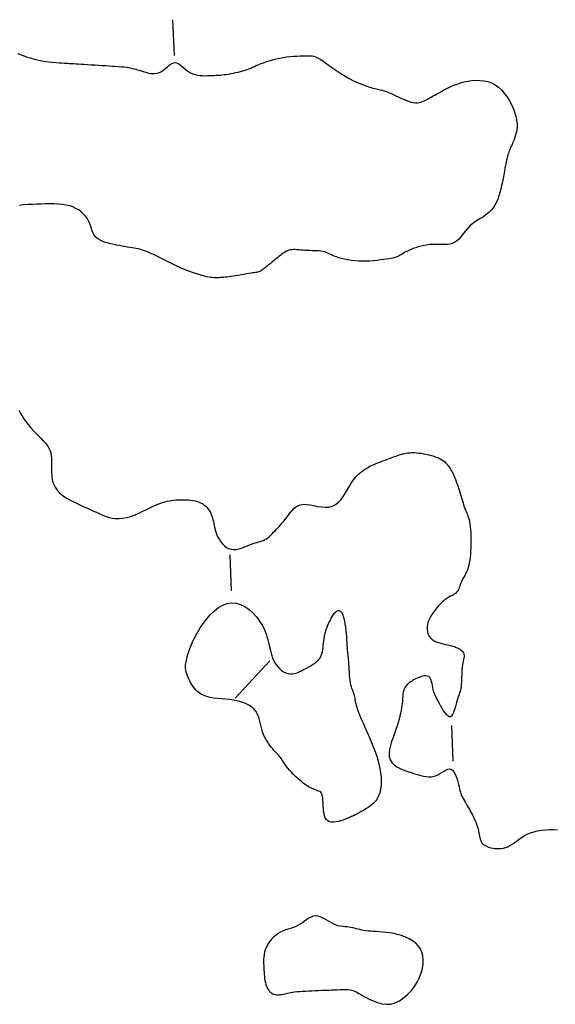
# Model space of a CAD drawing. Header units: millimetres. Extents: x 32690613 to 32693367, y 5343692 to 5344708.
# Tile 901 of 1009: x 32692981 to 32692996, y 5344466 to 5344493. Entities that reach past the tile are written whole.
import ezdxf

# ---------------------------------------------------------------- set-up
doc = ezdxf.new("R2010")
doc.units = ezdxf.units.MM
doc.header["$LTSCALE"] = 20
doc.layers.add('02-DGM_HL_491.50', color=72, linetype='Continuous')

msp = doc.modelspace()

# ---------------------------------------------------------------- linework, layer by layer
at = {"layer": '02-DGM_HL_491.50', "elevation": 491.5, "flags": 128}
for points in [[(32692985.287, 5344492.191), (32692985.248, 5344493.19)], [(32692980.914, 5344492.245), (32692981.036, 5344492.195), (32692981.161, 5344492.15), (32692981.288, 5344492.111), (32692981.414, 5344492.078), (32692981.538, 5344492.052), (32692981.658, 5344492.031), (32692981.773, 5344492.015), (32692981.881, 5344492.003), (32692981.98, 5344491.994), (32692982.069, 5344491.988), (32692982.145, 5344491.983), (32692982.208, 5344491.979), (32692982.261, 5344491.976), (32692982.306, 5344491.973), (32692982.347, 5344491.971), (32692982.387, 5344491.968), (32692982.43, 5344491.966), (32692982.478, 5344491.963), (32692982.535, 5344491.959), (32692982.604, 5344491.955), (32692982.682, 5344491.95), (32692982.77, 5344491.945), (32692982.864, 5344491.939), (32692982.963, 5344491.933), (32692983.064, 5344491.927), (32692983.167, 5344491.921), (32692983.27, 5344491.915), (32692983.37, 5344491.909), (32692983.467, 5344491.902), (32692983.56, 5344491.896), (32692983.649, 5344491.89), (32692983.733, 5344491.883), (32692983.812, 5344491.876), (32692983.884, 5344491.869), (32692983.951, 5344491.861), (32692984.01, 5344491.852), (32692984.064, 5344491.842), (32692984.114, 5344491.831), (32692984.162, 5344491.82), (32692984.209, 5344491.807), (32692984.256, 5344491.792), (32692984.305, 5344491.776), (32692984.358, 5344491.759), (32692984.416, 5344491.74), (32692984.478, 5344491.721), (32692984.542, 5344491.704), (32692984.609, 5344491.691), (32692984.677, 5344491.684), (32692984.744, 5344491.683), (32692984.809, 5344491.692), (32692984.872, 5344491.712), (32692984.932, 5344491.743), (32692984.989, 5344491.784), (32692985.043, 5344491.829), (32692985.095, 5344491.875), (32692985.146, 5344491.919), (32692985.196, 5344491.955), (32692985.246, 5344491.98), (32692985.295, 5344491.991), (32692985.346, 5344491.984), (32692985.397, 5344491.962), (32692985.45, 5344491.928), (32692985.504, 5344491.887), (32692985.559, 5344491.84), (32692985.617, 5344491.793), (32692985.677, 5344491.747), (32692985.74, 5344491.708), (32692985.805, 5344491.678), (32692985.872, 5344491.656), (32692985.941, 5344491.64), (32692986.01, 5344491.631), (32692986.079, 5344491.627), (32692986.147, 5344491.626), (32692986.213, 5344491.627), (32692986.277, 5344491.629), (32692986.338, 5344491.632), (32692986.396, 5344491.634), (32692986.454, 5344491.637), (32692986.51, 5344491.64), (32692986.566, 5344491.644), (32692986.623, 5344491.65), (32692986.682, 5344491.656), (32692986.742, 5344491.664), (32692986.806, 5344491.673), (32692986.872, 5344491.685), (32692986.939, 5344491.697), (32692987.006, 5344491.711), (32692987.073, 5344491.726), (32692987.138, 5344491.743), (32692987.201, 5344491.76), (32692987.261, 5344491.779), (32692987.316, 5344491.798), (32692987.369, 5344491.818), (32692987.42, 5344491.839), (32692987.47, 5344491.861), (32692987.521, 5344491.884), (32692987.573, 5344491.907), (32692987.628, 5344491.931), (32692987.687, 5344491.955), (32692987.751, 5344491.98), (32692987.821, 5344492.005), (32692987.894, 5344492.03), (32692987.972, 5344492.054), (32692988.055, 5344492.077), (32692988.141, 5344492.098), (32692988.231, 5344492.118), (32692988.324, 5344492.135), (32692988.42, 5344492.149), (32692988.517, 5344492.161), (32692988.614, 5344492.17), (32692988.708, 5344492.176), (32692988.799, 5344492.181), (32692988.884, 5344492.184), (32692988.961, 5344492.185), (32692989.029, 5344492.185), (32692989.086, 5344492.183), (32692989.136, 5344492.178), (32692989.18, 5344492.17), (32692989.223, 5344492.156), (32692989.268, 5344492.137), (32692989.316, 5344492.11), (32692989.373, 5344492.074), (32692989.44, 5344492.029), (32692989.52, 5344491.973), (32692989.611, 5344491.909), (32692989.713, 5344491.838), (32692989.821, 5344491.765), (32692989.935, 5344491.69), (32692990.052, 5344491.617), (32692990.169, 5344491.548), (32692990.285, 5344491.485), (32692990.398, 5344491.432), (32692990.507, 5344491.387), (32692990.611, 5344491.349), (32692990.709, 5344491.317), (32692990.801, 5344491.29), (32692990.885, 5344491.268), (32692990.961, 5344491.25), (32692991.029, 5344491.233), (32692991.088, 5344491.219), (32692991.139, 5344491.204), (32692991.186, 5344491.19), (32692991.229, 5344491.175), (32692991.271, 5344491.159), (32692991.314, 5344491.141), (32692991.361, 5344491.119), (32692991.413, 5344491.094), (32692991.471, 5344491.065), (32692991.536, 5344491.034), (32692991.605, 5344491.001), (32692991.676, 5344490.968), (32692991.748, 5344490.938), (32692991.82, 5344490.911), (32692991.89, 5344490.89), (32692991.955, 5344490.875), (32692992.015, 5344490.868), (32692992.071, 5344490.868), (32692992.122, 5344490.875), (32692992.17, 5344490.887), (32692992.215, 5344490.903), (32692992.258, 5344490.922), (32692992.3, 5344490.943), (32692992.341, 5344490.965), (32692992.382, 5344490.988), (32692992.423, 5344491.011), (32692992.466, 5344491.034), (32692992.511, 5344491.059), (32692992.558, 5344491.085), (32692992.609, 5344491.113), (32692992.663, 5344491.142), (32692992.722, 5344491.175), (32692992.785, 5344491.21), (32692992.854, 5344491.246), (32692992.928, 5344491.284), (32692993.008, 5344491.322), (32692993.092, 5344491.358), (32692993.182, 5344491.392), (32692993.277, 5344491.423), (32692993.378, 5344491.451), (32692993.484, 5344491.473), (32692993.593, 5344491.489), (32692993.705, 5344491.497), (32692993.818, 5344491.496), (32692993.929, 5344491.484), (32692994.038, 5344491.461), (32692994.143, 5344491.424), (32692994.243, 5344491.373), (32692994.335, 5344491.307), (32692994.421, 5344491.228), (32692994.498, 5344491.138), (32692994.569, 5344491.042), (32692994.631, 5344490.941), (32692994.686, 5344490.839), (32692994.733, 5344490.739), (32692994.772, 5344490.643), (32692994.803, 5344490.554), (32692994.826, 5344490.472), (32692994.842, 5344490.395), (32692994.852, 5344490.323), (32692994.856, 5344490.255), (32692994.854, 5344490.189), (32692994.847, 5344490.125), (32692994.836, 5344490.062), (32692994.821, 5344489.999), (32692994.803, 5344489.937), (32692994.783, 5344489.875), (32692994.761, 5344489.816), (32692994.738, 5344489.759), (32692994.715, 5344489.706), (32692994.693, 5344489.656), (32692994.673, 5344489.611), (32692994.655, 5344489.571), (32692994.639, 5344489.534), (32692994.624, 5344489.499), (32692994.611, 5344489.463), (32692994.599, 5344489.424), (32692994.586, 5344489.381), (32692994.574, 5344489.331), (32692994.561, 5344489.273), (32692994.548, 5344489.205), (32692994.533, 5344489.128), (32692994.517, 5344489.043), (32692994.501, 5344488.953), (32692994.483, 5344488.857), (32692994.464, 5344488.759), (32692994.444, 5344488.659), (32692994.422, 5344488.559), (32692994.399, 5344488.46), (32692994.374, 5344488.362), (32692994.346, 5344488.268), (32692994.314, 5344488.177), (32692994.277, 5344488.091), (32692994.235, 5344488.01), (32692994.186, 5344487.935), (32692994.13, 5344487.866), (32692994.066, 5344487.805), (32692993.996, 5344487.749), (32692993.922, 5344487.697), (32692993.845, 5344487.648), (32692993.767, 5344487.6), (32692993.691, 5344487.55), (32692993.617, 5344487.497), (32692993.549, 5344487.44), (32692993.486, 5344487.378), (32692993.429, 5344487.311), (32692993.376, 5344487.243), (32692993.324, 5344487.176), (32692993.274, 5344487.112), (32692993.222, 5344487.054), (32692993.167, 5344487.004), (32692993.109, 5344486.964), (32692993.045, 5344486.937), (32692992.976, 5344486.92), (32692992.902, 5344486.911), (32692992.826, 5344486.908), (32692992.746, 5344486.909), (32692992.665, 5344486.912), (32692992.582, 5344486.914), (32692992.499, 5344486.913), (32692992.416, 5344486.907), (32692992.334, 5344486.897), (32692992.253, 5344486.882), (32692992.174, 5344486.865), (32692992.098, 5344486.844), (32692992.026, 5344486.821), (32692991.957, 5344486.797), (32692991.893, 5344486.771), (32692991.834, 5344486.745), (32692991.78, 5344486.719), (32692991.731, 5344486.693), (32692991.686, 5344486.669), (32692991.646, 5344486.646), (32692991.609, 5344486.624), (32692991.577, 5344486.605), (32692991.548, 5344486.588), (32692991.522, 5344486.575), (32692991.498, 5344486.564), (32692991.473, 5344486.555), (32692991.445, 5344486.547), (32692991.414, 5344486.54), (32692991.376, 5344486.533), (32692991.329, 5344486.525), (32692991.273, 5344486.515), (32692991.205, 5344486.504), (32692991.127, 5344486.492), (32692991.039, 5344486.479), (32692990.945, 5344486.467), (32692990.846, 5344486.457), (32692990.742, 5344486.449), (32692990.637, 5344486.444), (32692990.531, 5344486.443), (32692990.426, 5344486.447), (32692990.323, 5344486.455), (32692990.224, 5344486.467), (32692990.128, 5344486.482), (32692990.038, 5344486.5), (32692989.955, 5344486.52), (32692989.879, 5344486.541), (32692989.811, 5344486.563), (32692989.752, 5344486.586), (32692989.7, 5344486.608), (32692989.654, 5344486.63), (32692989.611, 5344486.651), (32692989.57, 5344486.671), (32692989.529, 5344486.688), (32692989.485, 5344486.703), (32692989.438, 5344486.715), (32692989.384, 5344486.724), (32692989.326, 5344486.731), (32692989.264, 5344486.735), (32692989.199, 5344486.737), (32692989.133, 5344486.739), (32692989.066, 5344486.741), (32692989, 5344486.743), (32692988.936, 5344486.746), (32692988.875, 5344486.75), (32692988.817, 5344486.756), (32692988.761, 5344486.761), (32692988.708, 5344486.766), (32692988.658, 5344486.769), (32692988.61, 5344486.77), (32692988.564, 5344486.767), (32692988.521, 5344486.761), (32692988.479, 5344486.749), (32692988.439, 5344486.734), (32692988.4, 5344486.714), (32692988.362, 5344486.692), (32692988.324, 5344486.666), (32692988.286, 5344486.637), (32692988.247, 5344486.607), (32692988.207, 5344486.574), (32692988.166, 5344486.541), (32692988.124, 5344486.507), (32692988.082, 5344486.473), (32692988.04, 5344486.438), (32692987.998, 5344486.405), (32692987.958, 5344486.372), (32692987.92, 5344486.341), (32692987.884, 5344486.312), (32692987.851, 5344486.285), (32692987.82, 5344486.26), (32692987.792, 5344486.238), (32692987.766, 5344486.218), (32692987.741, 5344486.2), (32692987.718, 5344486.184), (32692987.696, 5344486.171), (32692987.675, 5344486.16), (32692987.655, 5344486.152), (32692987.634, 5344486.145), (32692987.611, 5344486.139), (32692987.585, 5344486.134), (32692987.555, 5344486.129), (32692987.519, 5344486.123), (32692987.476, 5344486.117), (32692987.425, 5344486.109), (32692987.365, 5344486.099), (32692987.298, 5344486.088), (32692987.226, 5344486.075), (32692987.151, 5344486.063), (32692987.075, 5344486.05), (32692987, 5344486.037), (32692986.929, 5344486.026), (32692986.863, 5344486.016), (32692986.805, 5344486.007), (32692986.753, 5344486.001), (32692986.707, 5344485.996), (32692986.666, 5344485.992), (32692986.629, 5344485.989), (32692986.594, 5344485.987), (32692986.562, 5344485.986), (32692986.531, 5344485.985), (32692986.499, 5344485.984), (32692986.467, 5344485.983), (32692986.433, 5344485.983), (32692986.395, 5344485.985), (32692986.354, 5344485.988), (32692986.307, 5344485.994), (32692986.255, 5344486.002), (32692986.196, 5344486.013), (32692986.129, 5344486.028), (32692986.055, 5344486.047), (32692985.973, 5344486.07), (32692985.885, 5344486.097), (32692985.791, 5344486.129), (32692985.692, 5344486.165), (32692985.587, 5344486.206), (32692985.478, 5344486.252), (32692985.365, 5344486.303), (32692985.249, 5344486.358), (32692985.133, 5344486.415), (32692985.019, 5344486.472), (32692984.908, 5344486.528), (32692984.802, 5344486.581), (32692984.703, 5344486.629), (32692984.614, 5344486.671), (32692984.534, 5344486.706), (32692984.463, 5344486.734), (32692984.398, 5344486.756), (32692984.338, 5344486.773), (32692984.282, 5344486.787), (32692984.225, 5344486.799), (32692984.168, 5344486.809), (32692984.107, 5344486.819), (32692984.042, 5344486.829), (32692983.972, 5344486.84), (32692983.899, 5344486.853), (32692983.824, 5344486.866), (32692983.747, 5344486.88), (32692983.67, 5344486.895), (32692983.594, 5344486.912), (32692983.519, 5344486.929), (32692983.447, 5344486.948), (32692983.378, 5344486.968), (32692983.313, 5344486.99), (32692983.252, 5344487.015), (32692983.196, 5344487.043), (32692983.146, 5344487.075), (32692983.102, 5344487.11), (32692983.066, 5344487.15), (32692983.036, 5344487.195), (32692983.013, 5344487.244), (32692982.993, 5344487.297), (32692982.975, 5344487.353), (32692982.956, 5344487.411), (32692982.936, 5344487.471), (32692982.912, 5344487.532), (32692982.882, 5344487.593), (32692982.844, 5344487.654), (32692982.799, 5344487.714), (32692982.746, 5344487.771), (32692982.685, 5344487.826), (32692982.617, 5344487.875), (32692982.541, 5344487.92), (32692982.457, 5344487.959), (32692982.366, 5344487.99), (32692982.267, 5344488.014), (32692982.162, 5344488.031), (32692982.052, 5344488.041), (32692981.936, 5344488.046), (32692981.817, 5344488.048), (32692981.695, 5344488.046), (32692981.571, 5344488.042), (32692981.447, 5344488.038), (32692981.322, 5344488.033), (32692981.199, 5344488.026), (32692981.078, 5344488.018), (32692980.961, 5344488.005)], [(32692980.943, 5344482.285), (32692981.004, 5344482.178), (32692981.068, 5344482.074), (32692981.137, 5344481.975), (32692981.209, 5344481.881), (32692981.283, 5344481.793), (32692981.358, 5344481.71), (32692981.431, 5344481.632), (32692981.501, 5344481.559), (32692981.567, 5344481.491), (32692981.627, 5344481.429), (32692981.68, 5344481.37), (32692981.725, 5344481.315), (32692981.764, 5344481.261), (32692981.796, 5344481.206), (32692981.821, 5344481.148), (32692981.839, 5344481.085), (32692981.851, 5344481.016), (32692981.857, 5344480.937), (32692981.858, 5344480.849), (32692981.856, 5344480.753), (32692981.855, 5344480.65), (32692981.856, 5344480.545), (32692981.864, 5344480.438), (32692981.881, 5344480.332), (32692981.911, 5344480.231), (32692981.956, 5344480.135), (32692982.018, 5344480.047), (32692982.095, 5344479.968), (32692982.183, 5344479.896), (32692982.279, 5344479.831), (32692982.378, 5344479.773), (32692982.478, 5344479.721), (32692982.575, 5344479.675), (32692982.665, 5344479.634), (32692982.744, 5344479.598), (32692982.816, 5344479.566), (32692982.88, 5344479.537), (32692982.94, 5344479.51), (32692982.998, 5344479.484), (32692983.055, 5344479.458), (32692983.113, 5344479.432), (32692983.174, 5344479.404), (32692983.24, 5344479.375), (32692983.312, 5344479.344), (32692983.388, 5344479.316), (32692983.47, 5344479.291), (32692983.557, 5344479.271), (32692983.649, 5344479.259), (32692983.745, 5344479.255), (32692983.847, 5344479.264), (32692983.952, 5344479.284), (32692984.061, 5344479.316), (32692984.171, 5344479.355), (32692984.28, 5344479.401), (32692984.388, 5344479.45), (32692984.491, 5344479.499), (32692984.589, 5344479.547), (32692984.679, 5344479.591), (32692984.761, 5344479.629), (32692984.835, 5344479.66), (32692984.903, 5344479.687), (32692984.966, 5344479.708), (32692985.027, 5344479.726), (32692985.086, 5344479.74), (32692985.145, 5344479.752), (32692985.206, 5344479.762), (32692985.27, 5344479.77), (32692985.336, 5344479.776), (32692985.404, 5344479.78), (32692985.473, 5344479.783), (32692985.542, 5344479.784), (32692985.611, 5344479.782), (32692985.678, 5344479.778), (32692985.744, 5344479.771), (32692985.807, 5344479.761), (32692985.868, 5344479.749), (32692985.926, 5344479.733), (32692985.98, 5344479.714), (32692986.032, 5344479.691), (32692986.08, 5344479.665), (32692986.124, 5344479.635), (32692986.165, 5344479.601), (32692986.202, 5344479.563), (32692986.236, 5344479.522), (32692986.265, 5344479.477), (32692986.292, 5344479.43), (32692986.315, 5344479.381), (32692986.335, 5344479.33), (32692986.352, 5344479.279), (32692986.366, 5344479.228), (32692986.377, 5344479.177), (32692986.387, 5344479.125), (32692986.397, 5344479.074), (32692986.407, 5344479.021), (32692986.419, 5344478.967), (32692986.434, 5344478.912), (32692986.454, 5344478.854), (32692986.478, 5344478.794), (32692986.509, 5344478.731), (32692986.545, 5344478.668), (32692986.587, 5344478.606), (32692986.635, 5344478.548), (32692986.688, 5344478.496), (32692986.745, 5344478.452), (32692986.806, 5344478.419), (32692986.872, 5344478.398), (32692986.94, 5344478.391), (32692987.012, 5344478.396), (32692987.085, 5344478.411), (32692987.158, 5344478.433), (32692987.23, 5344478.459), (32692987.301, 5344478.488), (32692987.369, 5344478.517), (32692987.433, 5344478.542), (32692987.492, 5344478.563), (32692987.547, 5344478.58), (32692987.598, 5344478.593), (32692987.646, 5344478.606), (32692987.691, 5344478.618), (32692987.734, 5344478.632), (32692987.776, 5344478.648), (32692987.817, 5344478.668), (32692987.858, 5344478.693), (32692987.899, 5344478.723), (32692987.939, 5344478.756), (32692987.979, 5344478.793), (32692988.019, 5344478.832), (32692988.059, 5344478.873), (32692988.1, 5344478.916), (32692988.14, 5344478.959), (32692988.18, 5344479.002), (32692988.22, 5344479.046), (32692988.259, 5344479.09), (32692988.299, 5344479.135), (32692988.339, 5344479.182), (32692988.379, 5344479.23), (32692988.419, 5344479.28), (32692988.459, 5344479.333), (32692988.498, 5344479.387), (32692988.539, 5344479.442), (32692988.583, 5344479.495), (32692988.631, 5344479.544), (32692988.684, 5344479.587), (32692988.744, 5344479.621), (32692988.813, 5344479.645), (32692988.891, 5344479.655), (32692988.979, 5344479.652), (32692989.076, 5344479.638), (32692989.179, 5344479.618), (32692989.286, 5344479.598), (32692989.393, 5344479.581), (32692989.5, 5344479.574), (32692989.602, 5344479.579), (32692989.699, 5344479.604), (32692989.787, 5344479.649), (32692989.867, 5344479.714), (32692989.94, 5344479.792), (32692990.007, 5344479.88), (32692990.068, 5344479.974), (32692990.124, 5344480.068), (32692990.176, 5344480.159), (32692990.224, 5344480.241), (32692990.27, 5344480.312), (32692990.313, 5344480.372), (32692990.354, 5344480.422), (32692990.393, 5344480.463), (32692990.43, 5344480.498), (32692990.464, 5344480.527), (32692990.497, 5344480.553), (32692990.528, 5344480.576), (32692990.558, 5344480.597), (32692990.587, 5344480.618), (32692990.616, 5344480.638), (32692990.646, 5344480.657), (32692990.677, 5344480.677), (32692990.711, 5344480.696), (32692990.748, 5344480.716), (32692990.789, 5344480.736), (32692990.834, 5344480.757), (32692990.883, 5344480.778), (32692990.936, 5344480.8), (32692990.992, 5344480.822), (32692991.05, 5344480.845), (32692991.11, 5344480.868), (32692991.171, 5344480.891), (32692991.232, 5344480.914), (32692991.294, 5344480.938), (32692991.355, 5344480.96), (32692991.416, 5344480.983), (32692991.475, 5344481.004), (32692991.534, 5344481.024), (32692991.591, 5344481.042), (32692991.646, 5344481.058), (32692991.699, 5344481.072), (32692991.749, 5344481.083), (32692991.798, 5344481.091), (32692991.847, 5344481.097), (32692991.896, 5344481.1), (32692991.946, 5344481.101), (32692991.999, 5344481.099), (32692992.055, 5344481.095), (32692992.115, 5344481.088), (32692992.18, 5344481.079), (32692992.249, 5344481.067), (32692992.321, 5344481.053), (32692992.393, 5344481.037), (32692992.464, 5344481.019), (32692992.533, 5344480.999), (32692992.598, 5344480.976), (32692992.658, 5344480.952), (32692992.711, 5344480.925), (32692992.758, 5344480.897), (32692992.8, 5344480.867), (32692992.836, 5344480.837), (32692992.868, 5344480.806), (32692992.897, 5344480.775), (32692992.922, 5344480.743), (32692992.945, 5344480.713), (32692992.966, 5344480.682), (32692992.986, 5344480.653), (32692993.005, 5344480.622), (32692993.023, 5344480.591), (32692993.04, 5344480.557), (32692993.058, 5344480.522), (32692993.076, 5344480.483), (32692993.095, 5344480.44), (32692993.114, 5344480.394), (32692993.135, 5344480.344), (32692993.156, 5344480.29), (32692993.177, 5344480.234), (32692993.198, 5344480.176), (32692993.219, 5344480.116), (32692993.239, 5344480.055), (32692993.259, 5344479.993), (32692993.277, 5344479.931), (32692993.295, 5344479.87), (32692993.312, 5344479.809), (32692993.329, 5344479.751), (32692993.345, 5344479.694), (32692993.362, 5344479.639), (32692993.379, 5344479.588), (32692993.396, 5344479.539), (32692993.414, 5344479.495), (32692993.432, 5344479.453), (32692993.45, 5344479.412), (32692993.467, 5344479.37), (32692993.484, 5344479.327), (32692993.5, 5344479.28), (32692993.514, 5344479.228), (32692993.527, 5344479.169), (32692993.538, 5344479.103), (32692993.547, 5344479.031), (32692993.554, 5344478.953), (32692993.559, 5344478.87), (32692993.562, 5344478.784), (32692993.564, 5344478.696), (32692993.565, 5344478.607), (32692993.564, 5344478.517), (32692993.561, 5344478.43), (32692993.557, 5344478.343), (32692993.551, 5344478.259), (32692993.544, 5344478.178), (32692993.534, 5344478.1), (32692993.521, 5344478.025), (32692993.506, 5344477.955), (32692993.488, 5344477.889), (32692993.467, 5344477.828), (32692993.444, 5344477.772), (32692993.42, 5344477.719), (32692993.394, 5344477.67), (32692993.369, 5344477.623), (32692993.344, 5344477.579), (32692993.321, 5344477.535), (32692993.301, 5344477.493), (32692993.283, 5344477.45), (32692993.267, 5344477.409), (32692993.253, 5344477.368), (32692993.239, 5344477.329), (32692993.224, 5344477.292), (32692993.208, 5344477.258), (32692993.19, 5344477.226), (32692993.168, 5344477.198), (32692993.141, 5344477.174), (32692993.111, 5344477.152), (32692993.076, 5344477.131), (32692993.038, 5344477.11), (32692992.995, 5344477.086), (32692992.948, 5344477.058), (32692992.897, 5344477.025), (32692992.842, 5344476.985), (32692992.784, 5344476.937), (32692992.724, 5344476.882), (32692992.663, 5344476.82), (32692992.603, 5344476.754), (32692992.545, 5344476.683), (32692992.493, 5344476.609), (32692992.446, 5344476.533), (32692992.407, 5344476.457), (32692992.377, 5344476.381), (32692992.357, 5344476.306), (32692992.346, 5344476.233), (32692992.344, 5344476.164), (32692992.351, 5344476.098), (32692992.367, 5344476.037), (32692992.393, 5344475.981), (32692992.428, 5344475.932), (32692992.471, 5344475.89), (32692992.522, 5344475.855), (32692992.578, 5344475.826), (32692992.637, 5344475.802), (32692992.698, 5344475.782), (32692992.758, 5344475.766), (32692992.815, 5344475.752), (32692992.869, 5344475.741), (32692992.916, 5344475.731), (32692992.958, 5344475.722), (32692992.996, 5344475.713), (32692993.031, 5344475.705), (32692993.063, 5344475.695), (32692993.094, 5344475.685), (32692993.124, 5344475.674), (32692993.155, 5344475.66), (32692993.188, 5344475.645), (32692993.221, 5344475.627), (32692993.253, 5344475.607), (32692993.284, 5344475.585), (32692993.312, 5344475.56), (32692993.336, 5344475.533), (32692993.356, 5344475.503), (32692993.369, 5344475.471), (32692993.375, 5344475.437), (32692993.375, 5344475.4), (32692993.371, 5344475.36), (32692993.363, 5344475.317), (32692993.353, 5344475.27), (32692993.342, 5344475.219), (32692993.331, 5344475.163), (32692993.322, 5344475.103), (32692993.315, 5344475.038), (32692993.311, 5344474.969), (32692993.308, 5344474.898), (32692993.305, 5344474.827), (32692993.304, 5344474.757), (32692993.301, 5344474.689), (32692993.298, 5344474.626), (32692993.293, 5344474.568), (32692993.285, 5344474.517), (32692993.276, 5344474.471), (32692993.264, 5344474.428), (32692993.251, 5344474.385), (32692993.236, 5344474.342), (32692993.22, 5344474.296), (32692993.203, 5344474.244), (32692993.185, 5344474.186), (32692993.167, 5344474.118), (32692993.147, 5344474.046), (32692993.126, 5344473.972), (32692993.103, 5344473.9), (32692993.079, 5344473.836), (32692993.053, 5344473.782), (32692993.024, 5344473.742), (32692992.992, 5344473.722), (32692992.958, 5344473.723), (32692992.921, 5344473.744), (32692992.883, 5344473.78), (32692992.844, 5344473.829), (32692992.805, 5344473.886), (32692992.767, 5344473.949), (32692992.73, 5344474.014), (32692992.695, 5344474.077), (32692992.662, 5344474.136), (32692992.633, 5344474.191), (32692992.606, 5344474.243), (32692992.582, 5344474.292), (32692992.561, 5344474.34), (32692992.542, 5344474.388), (32692992.526, 5344474.437), (32692992.512, 5344474.487), (32692992.5, 5344474.54), (32692992.49, 5344474.594), (32692992.48, 5344474.647), (32692992.469, 5344474.698), (32692992.455, 5344474.744), (32692992.438, 5344474.785), (32692992.415, 5344474.819), (32692992.387, 5344474.844), (32692992.351, 5344474.858), (32692992.31, 5344474.863), (32692992.264, 5344474.861), (32692992.215, 5344474.852), (32692992.165, 5344474.838), (32692992.116, 5344474.82), (32692992.067, 5344474.8), (32692992.022, 5344474.779), (32692991.982, 5344474.759), (32692991.945, 5344474.74), (32692991.912, 5344474.72), (32692991.883, 5344474.701), (32692991.856, 5344474.682), (32692991.832, 5344474.662), (32692991.81, 5344474.641), (32692991.789, 5344474.62), (32692991.77, 5344474.598), (32692991.752, 5344474.575), (32692991.735, 5344474.55), (32692991.72, 5344474.524), (32692991.706, 5344474.497), (32692991.694, 5344474.468), (32692991.684, 5344474.437), (32692991.676, 5344474.405), (32692991.67, 5344474.37), (32692991.665, 5344474.333), (32692991.662, 5344474.293), (32692991.659, 5344474.25), (32692991.656, 5344474.203), (32692991.652, 5344474.152), (32692991.647, 5344474.096), (32692991.64, 5344474.036), (32692991.631, 5344473.971), (32692991.619, 5344473.9), (32692991.604, 5344473.824), (32692991.585, 5344473.742), (32692991.563, 5344473.655), (32692991.537, 5344473.563), (32692991.507, 5344473.465), (32692991.472, 5344473.362), (32692991.432, 5344473.254), (32692991.391, 5344473.143), (32692991.352, 5344473.03), (32692991.319, 5344472.919), (32692991.294, 5344472.81), (32692991.282, 5344472.706), (32692991.286, 5344472.61), (32692991.31, 5344472.522), (32692991.355, 5344472.446), (32692991.42, 5344472.379), (32692991.5, 5344472.322), (32692991.591, 5344472.273), (32692991.689, 5344472.23), (32692991.792, 5344472.193), (32692991.894, 5344472.161), (32692991.992, 5344472.132), (32692992.083, 5344472.106), (32692992.168, 5344472.083), (32692992.246, 5344472.064), (32692992.319, 5344472.051), (32692992.388, 5344472.044), (32692992.453, 5344472.044), (32692992.516, 5344472.053), (32692992.578, 5344472.071), (32692992.64, 5344472.099), (32692992.7, 5344472.133), (32692992.759, 5344472.17), (32692992.816, 5344472.206), (32692992.871, 5344472.236), (32692992.923, 5344472.257), (32692992.972, 5344472.265), (32692993.016, 5344472.255), (32692993.056, 5344472.226), (32692993.093, 5344472.18), (32692993.125, 5344472.121), (32692993.153, 5344472.052), (32692993.178, 5344471.978), (32692993.2, 5344471.903), (32692993.219, 5344471.83), (32692993.235, 5344471.763), (32692993.249, 5344471.706), (32692993.261, 5344471.658), (32692993.273, 5344471.615), (32692993.284, 5344471.578), (32692993.297, 5344471.543), (32692993.311, 5344471.508), (32692993.328, 5344471.473), (32692993.348, 5344471.434), (32692993.373, 5344471.391), (32692993.401, 5344471.343), (32692993.432, 5344471.292), (32692993.464, 5344471.237), (32692993.498, 5344471.18), (32692993.533, 5344471.121), (32692993.566, 5344471.06), (32692993.599, 5344470.999), (32692993.629, 5344470.938), (32692993.658, 5344470.877), (32692993.684, 5344470.816), (32692993.708, 5344470.757), (32692993.729, 5344470.698), (32692993.748, 5344470.642), (32692993.765, 5344470.587), (32692993.778, 5344470.534), (32692993.79, 5344470.483), (32692993.799, 5344470.435), (32692993.808, 5344470.39), (32692993.817, 5344470.348), (32692993.827, 5344470.308), (32692993.839, 5344470.27), (32692993.855, 5344470.236), (32692993.875, 5344470.204), (32692993.899, 5344470.175), (32692993.928, 5344470.149), (32692993.962, 5344470.125), (32692994, 5344470.104), (32692994.042, 5344470.087), (32692994.087, 5344470.071), (32692994.135, 5344470.059), (32692994.186, 5344470.049), (32692994.24, 5344470.042), (32692994.296, 5344470.039), (32692994.353, 5344470.039), (32692994.412, 5344470.044), (32692994.473, 5344470.054), (32692994.534, 5344470.071), (32692994.595, 5344470.093), (32692994.656, 5344470.123), (32692994.717, 5344470.16), (32692994.779, 5344470.204), (32692994.843, 5344470.251), (32692994.91, 5344470.3), (32692994.98, 5344470.349), (32692995.056, 5344470.397), (32692995.137, 5344470.441), (32692995.226, 5344470.479), (32692995.322, 5344470.51), (32692995.425, 5344470.534), (32692995.533, 5344470.552), (32692995.645, 5344470.563), (32692995.759, 5344470.569), (32692995.873, 5344470.569), (32692995.987, 5344470.564)], [(32692986.833, 5344478.241), (32692986.872, 5344477.241)], [(32692986.989, 5344474.244), (32692987.95, 5344475.282)], [(32692993.024, 5344473.479), (32692993.063, 5344472.479)]]:
    msp.add_lwpolyline(points, dxfattribs=at)
for points in [[(32692990.109, 5344475.644), (32692990.114, 5344475.587), (32692990.119, 5344475.537), (32692990.123, 5344475.493), (32692990.128, 5344475.451), (32692990.133, 5344475.41), (32692990.137, 5344475.366), (32692990.142, 5344475.318), (32692990.146, 5344475.262), (32692990.151, 5344475.197), (32692990.155, 5344475.125), (32692990.16, 5344475.048), (32692990.166, 5344474.968), (32692990.172, 5344474.887), (32692990.179, 5344474.809), (32692990.188, 5344474.736), (32692990.197, 5344474.669), (32692990.209, 5344474.612), (32692990.222, 5344474.562), (32692990.235, 5344474.519), (32692990.249, 5344474.481), (32692990.263, 5344474.446), (32692990.276, 5344474.414), (32692990.288, 5344474.383), (32692990.299, 5344474.351), (32692990.308, 5344474.317), (32692990.315, 5344474.28), (32692990.322, 5344474.24), (32692990.33, 5344474.198), (32692990.339, 5344474.151), (32692990.349, 5344474.101), (32692990.363, 5344474.046), (32692990.38, 5344473.987), (32692990.401, 5344473.923), (32692990.426, 5344473.853), (32692990.456, 5344473.779), (32692990.488, 5344473.699), (32692990.524, 5344473.615), (32692990.564, 5344473.525), (32692990.606, 5344473.43), (32692990.65, 5344473.33), (32692990.697, 5344473.225), (32692990.745, 5344473.116), (32692990.793, 5344473.003), (32692990.84, 5344472.886), (32692990.885, 5344472.767), (32692990.927, 5344472.645), (32692990.965, 5344472.522), (32692990.998, 5344472.399), (32692991.024, 5344472.275), (32692991.044, 5344472.152), (32692991.057, 5344472.032), (32692991.061, 5344471.915), (32692991.057, 5344471.803), (32692991.044, 5344471.697), (32692991.021, 5344471.598), (32692990.988, 5344471.509), (32692990.945, 5344471.429), (32692990.892, 5344471.358), (32692990.833, 5344471.295), (32692990.769, 5344471.24), (32692990.702, 5344471.191), (32692990.635, 5344471.147), (32692990.568, 5344471.108), (32692990.505, 5344471.073), (32692990.446, 5344471.041), (32692990.391, 5344471.011), (32692990.338, 5344470.983), (32692990.287, 5344470.957), (32692990.236, 5344470.932), (32692990.183, 5344470.908), (32692990.128, 5344470.885), (32692990.068, 5344470.861), (32692990.004, 5344470.838), (32692989.937, 5344470.817), (32692989.868, 5344470.798), (32692989.8, 5344470.785), (32692989.734, 5344470.778), (32692989.673, 5344470.779), (32692989.617, 5344470.791), (32692989.57, 5344470.814), (32692989.532, 5344470.85), (32692989.502, 5344470.897), (32692989.48, 5344470.953), (32692989.465, 5344471.015), (32692989.454, 5344471.081), (32692989.447, 5344471.149), (32692989.443, 5344471.217), (32692989.44, 5344471.282), (32692989.438, 5344471.341), (32692989.435, 5344471.396), (32692989.431, 5344471.445), (32692989.425, 5344471.489), (32692989.417, 5344471.528), (32692989.406, 5344471.562), (32692989.391, 5344471.59), (32692989.372, 5344471.612), (32692989.348, 5344471.63), (32692989.318, 5344471.644), (32692989.284, 5344471.657), (32692989.244, 5344471.67), (32692989.199, 5344471.686), (32692989.149, 5344471.705), (32692989.093, 5344471.732), (32692989.032, 5344471.766), (32692988.966, 5344471.81), (32692988.895, 5344471.862), (32692988.823, 5344471.92), (32692988.751, 5344471.983), (32692988.681, 5344472.047), (32692988.614, 5344472.111), (32692988.553, 5344472.174), (32692988.5, 5344472.232), (32692988.455, 5344472.284), (32692988.418, 5344472.331), (32692988.388, 5344472.374), (32692988.362, 5344472.412), (32692988.34, 5344472.448), (32692988.32, 5344472.481), (32692988.3, 5344472.512), (32692988.279, 5344472.543), (32692988.256, 5344472.573), (32692988.23, 5344472.604), (32692988.202, 5344472.636), (32692988.172, 5344472.669), (32692988.139, 5344472.704), (32692988.105, 5344472.741), (32692988.069, 5344472.781), (32692988.032, 5344472.825), (32692987.993, 5344472.872), (32692987.953, 5344472.923), (32692987.914, 5344472.978), (32692987.876, 5344473.036), (32692987.839, 5344473.097), (32692987.805, 5344473.162), (32692987.775, 5344473.23), (32692987.749, 5344473.3), (32692987.728, 5344473.374), (32692987.709, 5344473.449), (32692987.692, 5344473.524), (32692987.675, 5344473.6), (32692987.655, 5344473.674), (32692987.63, 5344473.745), (32692987.599, 5344473.813), (32692987.56, 5344473.877), (32692987.511, 5344473.935), (32692987.452, 5344473.987), (32692987.385, 5344474.034), (32692987.309, 5344474.075), (32692987.225, 5344474.111), (32692987.135, 5344474.142), (32692987.038, 5344474.167), (32692986.936, 5344474.186), (32692986.829, 5344474.2), (32692986.719, 5344474.211), (32692986.607, 5344474.221), (32692986.496, 5344474.231), (32692986.388, 5344474.244), (32692986.284, 5344474.262), (32692986.186, 5344474.287), (32692986.097, 5344474.32), (32692986.017, 5344474.363), (32692985.946, 5344474.416), (32692985.884, 5344474.475), (32692985.83, 5344474.539), (32692985.783, 5344474.606), (32692985.742, 5344474.674), (32692985.707, 5344474.74), (32692985.678, 5344474.804), (32692985.652, 5344474.863), (32692985.632, 5344474.919), (32692985.616, 5344474.975), (32692985.606, 5344475.031), (32692985.602, 5344475.089), (32692985.603, 5344475.153), (32692985.611, 5344475.223), (32692985.625, 5344475.302), (32692985.646, 5344475.392), (32692985.674, 5344475.49), (32692985.71, 5344475.597), (32692985.753, 5344475.71), (32692985.805, 5344475.83), (32692985.865, 5344475.953), (32692985.934, 5344476.079), (32692986.012, 5344476.207), (32692986.099, 5344476.335), (32692986.194, 5344476.459), (32692986.297, 5344476.576), (32692986.406, 5344476.681), (32692986.521, 5344476.771), (32692986.639, 5344476.841), (32692986.761, 5344476.888), (32692986.885, 5344476.908), (32692987.01, 5344476.898), (32692987.135, 5344476.861), (32692987.256, 5344476.8), (32692987.372, 5344476.719), (32692987.481, 5344476.622), (32692987.581, 5344476.513), (32692987.669, 5344476.396), (32692987.744, 5344476.275), (32692987.804, 5344476.152), (32692987.851, 5344476.03), (32692987.889, 5344475.909), (32692987.919, 5344475.792), (32692987.946, 5344475.677), (32692987.971, 5344475.568), (32692987.998, 5344475.465), (32692988.03, 5344475.368), (32692988.068, 5344475.28), (32692988.113, 5344475.2), (32692988.164, 5344475.13), (32692988.219, 5344475.068), (32692988.277, 5344475.017), (32692988.338, 5344474.976), (32692988.401, 5344474.946), (32692988.464, 5344474.927), (32692988.527, 5344474.919), (32692988.589, 5344474.922), (32692988.651, 5344474.933), (32692988.713, 5344474.952), (32692988.775, 5344474.977), (32692988.836, 5344475.006), (32692988.897, 5344475.038), (32692988.959, 5344475.071), (32692989.02, 5344475.105), (32692989.08, 5344475.139), (32692989.138, 5344475.174), (32692989.193, 5344475.211), (32692989.244, 5344475.249), (32692989.29, 5344475.289), (32692989.33, 5344475.333), (32692989.364, 5344475.379), (32692989.389, 5344475.429), (32692989.408, 5344475.482), (32692989.422, 5344475.537), (32692989.432, 5344475.595), (32692989.439, 5344475.655), (32692989.444, 5344475.716), (32692989.45, 5344475.778), (32692989.457, 5344475.841), (32692989.466, 5344475.904), (32692989.478, 5344475.967), (32692989.492, 5344476.03), (32692989.509, 5344476.093), (32692989.529, 5344476.157), (32692989.551, 5344476.22), (32692989.576, 5344476.284), (32692989.604, 5344476.347), (32692989.634, 5344476.411), (32692989.666, 5344476.472), (32692989.699, 5344476.53), (32692989.734, 5344476.582), (32692989.768, 5344476.626), (32692989.803, 5344476.66), (32692989.836, 5344476.683), (32692989.868, 5344476.691), (32692989.898, 5344476.685), (32692989.927, 5344476.664), (32692989.953, 5344476.63), (32692989.977, 5344476.584), (32692989.998, 5344476.528), (32692990.018, 5344476.463), (32692990.035, 5344476.389), (32692990.05, 5344476.309), (32692990.063, 5344476.224), (32692990.073, 5344476.135), (32692990.082, 5344476.046), (32692990.089, 5344475.956), (32692990.095, 5344475.87), (32692990.1, 5344475.787), (32692990.105, 5344475.712)], [(32692987.828, 5344466.298), (32692987.842, 5344466.248), (32692987.858, 5344466.201), (32692987.877, 5344466.157), (32692987.898, 5344466.117), (32692987.921, 5344466.081), (32692987.947, 5344466.049), (32692987.976, 5344466.022), (32692988.006, 5344465.999), (32692988.04, 5344465.982), (32692988.075, 5344465.97), (32692988.111, 5344465.962), (32692988.149, 5344465.958), (32692988.187, 5344465.957), (32692988.225, 5344465.959), (32692988.263, 5344465.963), (32692988.3, 5344465.969), (32692988.335, 5344465.976), (32692988.371, 5344465.984), (32692988.407, 5344465.993), (32692988.446, 5344466.003), (32692988.488, 5344466.012), (32692988.534, 5344466.021), (32692988.586, 5344466.03), (32692988.644, 5344466.038), (32692988.71, 5344466.045), (32692988.783, 5344466.052), (32692988.862, 5344466.057), (32692988.946, 5344466.062), (32692989.033, 5344466.067), (32692989.124, 5344466.071), (32692989.216, 5344466.074), (32692989.31, 5344466.078), (32692989.403, 5344466.082), (32692989.496, 5344466.085), (32692989.587, 5344466.089), (32692989.674, 5344466.092), (32692989.758, 5344466.096), (32692989.837, 5344466.099), (32692989.91, 5344466.101), (32692989.976, 5344466.104), (32692990.035, 5344466.106), (32692990.089, 5344466.107), (32692990.14, 5344466.104), (32692990.19, 5344466.097), (32692990.243, 5344466.084), (32692990.3, 5344466.064), (32692990.365, 5344466.035), (32692990.439, 5344465.997), (32692990.525, 5344465.948), (32692990.621, 5344465.893), (32692990.726, 5344465.837), (32692990.838, 5344465.783), (32692990.956, 5344465.738), (32692991.078, 5344465.705), (32692991.202, 5344465.691), (32692991.326, 5344465.698), (32692991.45, 5344465.732), (32692991.57, 5344465.789), (32692991.686, 5344465.867), (32692991.796, 5344465.961), (32692991.897, 5344466.069), (32692991.987, 5344466.187), (32692992.066, 5344466.311), (32692992.131, 5344466.438), (32692992.181, 5344466.565), (32692992.215, 5344466.69), (32692992.234, 5344466.812), (32692992.237, 5344466.929), (32692992.225, 5344467.04), (32692992.198, 5344467.145), (32692992.155, 5344467.241), (32692992.097, 5344467.327), (32692992.024, 5344467.402), (32692991.938, 5344467.467), (32692991.843, 5344467.523), (32692991.74, 5344467.57), (32692991.632, 5344467.609), (32692991.521, 5344467.64), (32692991.411, 5344467.666), (32692991.304, 5344467.685), (32692991.202, 5344467.699), (32692991.105, 5344467.71), (32692991.014, 5344467.717), (32692990.928, 5344467.722), (32692990.847, 5344467.726), (32692990.771, 5344467.731), (32692990.7, 5344467.735), (32692990.635, 5344467.742), (32692990.574, 5344467.751), (32692990.518, 5344467.763), (32692990.465, 5344467.776), (32692990.414, 5344467.789), (32692990.365, 5344467.803), (32692990.315, 5344467.816), (32692990.266, 5344467.827), (32692990.214, 5344467.837), (32692990.161, 5344467.844), (32692990.105, 5344467.85), (32692990.047, 5344467.856), (32692989.987, 5344467.863), (32692989.926, 5344467.872), (32692989.864, 5344467.886), (32692989.801, 5344467.904), (32692989.738, 5344467.929), (32692989.674, 5344467.962), (32692989.61, 5344467.999), (32692989.546, 5344468.038), (32692989.482, 5344468.076), (32692989.418, 5344468.11), (32692989.355, 5344468.137), (32692989.291, 5344468.155), (32692989.229, 5344468.16), (32692989.166, 5344468.15), (32692989.105, 5344468.128), (32692989.044, 5344468.095), (32692988.982, 5344468.056), (32692988.922, 5344468.013), (32692988.861, 5344467.969), (32692988.8, 5344467.928), (32692988.739, 5344467.89), (32692988.677, 5344467.86), (32692988.616, 5344467.836), (32692988.554, 5344467.816), (32692988.492, 5344467.797), (32692988.43, 5344467.779), (32692988.369, 5344467.759), (32692988.307, 5344467.734), (32692988.246, 5344467.704), (32692988.185, 5344467.667), (32692988.125, 5344467.623), (32692988.068, 5344467.573), (32692988.013, 5344467.518), (32692987.963, 5344467.46), (32692987.918, 5344467.398), (32692987.878, 5344467.335), (32692987.846, 5344467.272), (32692987.821, 5344467.208), (32692987.802, 5344467.145), (32692987.79, 5344467.082), (32692987.782, 5344467.019), (32692987.779, 5344466.956), (32692987.778, 5344466.894), (32692987.78, 5344466.831), (32692987.782, 5344466.769), (32692987.784, 5344466.707), (32692987.787, 5344466.644), (32692987.791, 5344466.583), (32692987.795, 5344466.523), (32692987.801, 5344466.464), (32692987.808, 5344466.406), (32692987.817, 5344466.351)]]:
    msp.add_lwpolyline(points, close=True, dxfattribs=at)

doc.saveas('drawing.dxf')
